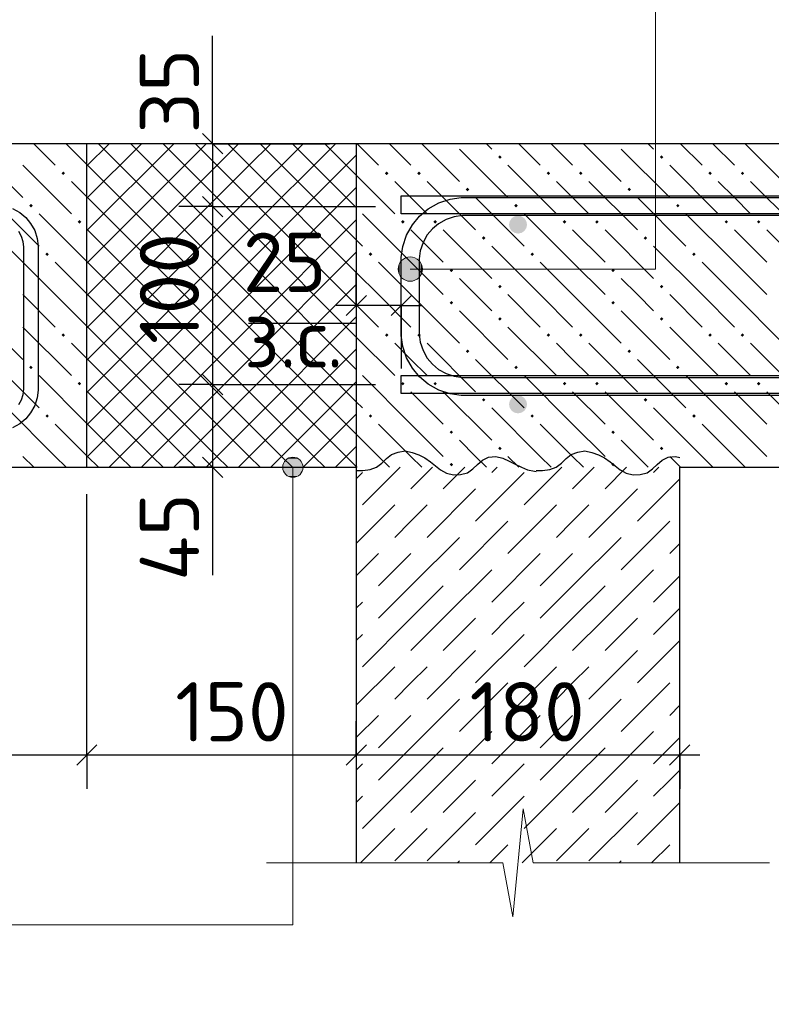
# Model space of a CAD drawing. Header units: millimetres. Extents: x 40580 to 1930067, y -240640 to 81020.
# Tile 635 of 656: x 1691266 to 1694055, y -215205 to -211554. Entities that reach past the tile are written whole.
import ezdxf

# ---------------------------------------------------------------- set-up
doc = ezdxf.new("R2010")
doc.units = ezdxf.units.MM
doc.linetypes.add('______2', pattern=[270, 200, -70])
for name, color, linetype, lineweight in [('Standard', 7, 'Continuous', 25), ('ЖБ Перекрытие верхний уровень', 7, 'Continuous', 35), ('Позиционная метка линия выноска', 7, 'Continuous', 13), ('Примечания', 7, 'Continuous', 13), ('Ребро вкладыша арматура поперечная AW', 52, 'Continuous', 25), ('Фоновоя арматура Х1', 52, 'Continuous', 25)]:
    doc.layers.add(name, color=color, linetype=linetype, lineweight=lineweight)
doc.layers.add('ЖБ Стена верхний уровень', color=7, linetype='______2', true_color=0x656565)
doc.layers.add('Размерная выноска', color=7, linetype='Continuous')
doc.layers.add('Стилевая поверхн.', color=7, linetype='Continuous')
doc.styles.add('GOST 2.304', font='isocpeur.ttf', dxfattribs={"width": 0.8})
doc.styles.add('ISOCPEUR', font='isocpeur.ttf')

msp = doc.modelspace()

# ---------------------------------------------------------------- hatches: boundary and pattern name
at = {"layer": 'ЖБ Перекрытие верхний уровень', "linetype": 'Continuous', "lineweight": -3, "transparency": 33554687}
for points in [[(1693041.7, -212063.2), (1693048.2, -212056.7), (1693054.7, -212063.2), (1693048.2, -212069.7)], [(1693641.7, -212063.2), (1693648.2, -212056.7), (1693654.7, -212063.2), (1693648.2, -212069.7)], [(1691421.7, -212123.2), (1691428.2, -212116.7), (1691434.7, -212123.2), (1691428.2, -212129.7)], [(1692621.7, -212123.2), (1692628.2, -212116.7), (1692634.7, -212123.2), (1692628.2, -212129.7)], [(1692741.7, -212123.2), (1692748.2, -212116.7), (1692754.7, -212123.2), (1692748.2, -212129.7)], [(1693221.7, -212123.2), (1693228.2, -212116.7), (1693234.7, -212123.2), (1693228.2, -212129.7)], [(1693341.7, -212123.2), (1693348.2, -212116.7), (1693354.7, -212123.2), (1693348.2, -212129.7)], [(1693821.7, -212123.2), (1693828.2, -212116.7), (1693834.7, -212123.2), (1693828.2, -212129.7)], [(1693941.7, -212123.2), (1693948.2, -212116.7), (1693954.7, -212123.2), (1693948.2, -212129.7)], [(1692921.7, -212183.2), (1692928.2, -212176.7), (1692934.7, -212183.2), (1692928.2, -212189.7)], [(1693521.7, -212183.2), (1693528.2, -212176.7), (1693534.7, -212183.2), (1693528.2, -212189.7)], [(1691301.7, -212243.2), (1691308.2, -212236.7), (1691314.7, -212243.2), (1691308.2, -212249.7)], [(1693101.7, -212243.2), (1693108.2, -212236.7), (1693114.7, -212243.2), (1693108.2, -212249.7)], [(1693701.7, -212243.2), (1693708.2, -212236.7), (1693714.7, -212243.2), (1693708.2, -212249.7)], [(1691481.7, -212303.2), (1691488.2, -212296.7), (1691494.7, -212303.2), (1691488.2, -212309.7)], [(1692681.7, -212303.2), (1692688.2, -212296.7), (1692694.7, -212303.2), (1692688.2, -212309.7)], [(1692801.7, -212303.2), (1692808.2, -212296.7), (1692814.7, -212303.2), (1692808.2, -212309.7)], [(1693281.7, -212303.2), (1693288.2, -212296.7), (1693294.7, -212303.2), (1693288.2, -212309.7)], [(1693401.7, -212303.2), (1693408.2, -212296.7), (1693414.7, -212303.2), (1693408.2, -212309.7)], [(1693881.7, -212303.2), (1693888.2, -212296.7), (1693894.7, -212303.2), (1693888.2, -212309.7)], [(1694001.7, -212303.2), (1694008.2, -212296.7), (1694014.7, -212303.2), (1694008.2, -212309.7)], [(1692981.7, -212363.2), (1692988.2, -212356.7), (1692994.7, -212363.2), (1692988.2, -212369.7)], [(1693581.7, -212363.2), (1693588.2, -212356.7), (1693594.7, -212363.2), (1693588.2, -212369.7)], [(1691361.7, -212423.2), (1691368.2, -212416.7), (1691374.7, -212423.2), (1691368.2, -212429.7)], [(1692561.7, -212423.2), (1692568.2, -212416.7), (1692574.7, -212423.2), (1692568.2, -212429.7)], [(1693161.7, -212423.2), (1693168.2, -212416.7), (1693174.7, -212423.2), (1693168.2, -212429.7)], [(1693761.7, -212423.2), (1693768.2, -212416.7), (1693774.7, -212423.2), (1693768.2, -212429.7)], [(1692861.7, -212483.2), (1692868.2, -212476.7), (1692874.7, -212483.2), (1692868.2, -212489.7)], [(1693461.7, -212483.2), (1693468.2, -212476.7), (1693474.7, -212483.2), (1693468.2, -212489.7)], [(1693041.7, -212543.2), (1693048.2, -212536.7), (1693054.7, -212543.2), (1693048.2, -212549.7)], [(1693641.7, -212543.2), (1693648.2, -212536.7), (1693654.7, -212543.2), (1693648.2, -212549.7)], [(1692861.7, -212603.2), (1692868.2, -212596.7), (1692874.7, -212603.2), (1692868.2, -212609.7)], [(1693461.7, -212603.2), (1693468.2, -212596.7), (1693474.7, -212603.2), (1693468.2, -212609.7)], [(1693041.7, -212663.2), (1693048.2, -212656.7), (1693054.7, -212663.2), (1693048.2, -212669.7)], [(1693641.7, -212663.2), (1693648.2, -212656.7), (1693654.7, -212663.2), (1693648.2, -212669.7)], [(1691421.7, -212723.2), (1691428.2, -212716.7), (1691434.7, -212723.2), (1691428.2, -212729.7)], [(1692621.7, -212723.2), (1692628.2, -212716.7), (1692634.7, -212723.2), (1692628.2, -212729.7)], [(1692741.7, -212723.2), (1692748.2, -212716.7), (1692754.7, -212723.2), (1692748.2, -212729.7)], [(1693221.7, -212723.2), (1693228.2, -212716.7), (1693234.7, -212723.2), (1693228.2, -212729.7)], [(1693341.7, -212723.2), (1693348.2, -212716.7), (1693354.7, -212723.2), (1693348.2, -212729.7)], [(1693821.7, -212723.2), (1693828.2, -212716.7), (1693834.7, -212723.2), (1693828.2, -212729.7)], [(1693941.7, -212723.2), (1693948.2, -212716.7), (1693954.7, -212723.2), (1693948.2, -212729.7)], [(1692921.7, -212783.2), (1692928.2, -212776.7), (1692934.7, -212783.2), (1692928.2, -212789.7)], [(1693521.7, -212783.2), (1693528.2, -212776.7), (1693534.7, -212783.2), (1693528.2, -212789.7)], [(1691301.7, -212843.2), (1691308.2, -212836.7), (1691314.7, -212843.2), (1691308.2, -212849.7)], [(1693101.7, -212843.2), (1693108.2, -212836.7), (1693114.7, -212843.2), (1693108.2, -212849.7)], [(1693701.7, -212843.2), (1693708.2, -212836.7), (1693714.7, -212843.2), (1693708.2, -212849.7)], [(1691481.7, -212903.2), (1691488.2, -212896.7), (1691494.7, -212903.2), (1691488.2, -212909.7)], [(1692681.7, -212903.2), (1692688.2, -212896.7), (1692694.7, -212903.2), (1692688.2, -212909.7)], [(1692801.7, -212903.2), (1692808.2, -212896.7), (1692814.7, -212903.2), (1692808.2, -212909.7)], [(1693281.7, -212903.2), (1693288.2, -212896.7), (1693294.7, -212903.2), (1693288.2, -212909.7)], [(1693401.7, -212903.2), (1693408.2, -212896.7), (1693414.7, -212903.2), (1693408.2, -212909.7)], [(1693881.7, -212903.2), (1693888.2, -212896.7), (1693894.7, -212903.2), (1693888.2, -212909.7)], [(1694001.7, -212903.2), (1694008.2, -212896.7), (1694014.7, -212903.2), (1694008.2, -212909.7)], [(1692981.7, -212963.2), (1692988.2, -212956.7), (1692994.7, -212963.2), (1692988.2, -212969.7)], [(1693581.7, -212963.2), (1693588.2, -212956.7), (1693594.7, -212963.2), (1693588.2, -212969.7)], [(1691361.7, -213023.2), (1691368.2, -213016.7), (1691374.7, -213023.2), (1691368.2, -213029.7)], [(1692561.7, -213023.2), (1692568.2, -213016.7), (1692574.7, -213023.2), (1692568.2, -213029.7)], [(1693161.7, -213023.2), (1693168.2, -213016.7), (1693174.7, -213023.2), (1693168.2, -213029.7)], [(1693761.7, -213023.2), (1693768.2, -213016.7), (1693774.7, -213023.2), (1693768.2, -213029.7)], [(1692861.7, -213083.2), (1692868.2, -213076.7), (1692874.7, -213083.2), (1692868.2, -213089.7)], [(1693461.7, -213083.2), (1693468.2, -213076.7), (1693474.7, -213083.2), (1693468.2, -213089.7)], [(1693041.7, -213143.2), (1693048.2, -213136.7), (1693054.7, -213143.2), (1693048.2, -213149.7)], [(1693641.7, -213143.2), (1693648.2, -213136.7), (1693654.7, -213143.2), (1693648.2, -213149.7)], [(1692861.7, -213203.2), (1692868.2, -213196.7), (1692874.7, -213203.2), (1692868.2, -213209.7)], [(1693461.7, -213203.2), (1693468.2, -213196.7), (1693474.7, -213203.2), (1693468.2, -213209.7)]]:
    msp.add_hatch(color=7, dxfattribs=at).paths.add_polyline_path(points, flags=16)
at = {"layer": 'Позиционная метка линия выноска', "linetype": 'Continuous', "lineweight": 13, "transparency": 33554687}
for points in [[(1692676.8, -212501), (1692676.8, -212456), (1692670.5, -212478.5)], [(1692693, -212517.2), (1692693, -212439.8), (1692676.8, -212456)], [(1692693, -212517.2), (1692676.8, -212456), (1692676.8, -212501)], [(1692715.5, -212523.5), (1692715.5, -212433.5), (1692693, -212439.8)], [(1692715.5, -212523.5), (1692693, -212439.8), (1692693, -212517.2)], [(1692738, -212517.2), (1692738, -212439.8), (1692715.5, -212433.5)], [(1692738, -212517.2), (1692715.5, -212433.5), (1692715.5, -212523.5)], [(1692754.2, -212501), (1692754.2, -212456), (1692738, -212439.8)], [(1692754.2, -212501), (1692738, -212439.8), (1692738, -212517.2)], [(1692754.2, -212456), (1692754.2, -212501), (1692760.5, -212478.5)], [(1692247.9, -213194.7), (1692312.4, -213194.7), (1692298.9, -213181.2)], [(1692247.9, -213194.7), (1692298.9, -213181.2), (1692261.4, -213181.2)], [(1692261.4, -213181.2), (1692298.9, -213181.2), (1692280.2, -213175.9)], [(1692242.7, -213213.4), (1692317.7, -213213.4), (1692312.4, -213194.7)], [(1692242.7, -213213.4), (1692312.4, -213194.7), (1692247.9, -213194.7)], [(1692247.9, -213232.2), (1692317.7, -213213.4), (1692242.7, -213213.4)], [(1692247.9, -213232.2), (1692312.4, -213232.2), (1692317.7, -213213.4)], [(1692261.4, -213245.7), (1692312.4, -213232.2), (1692247.9, -213232.2)], [(1692261.4, -213245.7), (1692298.9, -213245.7), (1692312.4, -213232.2)], [(1692298.9, -213245.7), (1692261.4, -213245.7), (1692280.2, -213250.9)]]:
    msp.add_hatch(color=7, dxfattribs=at).paths.add_polyline_path(points)
at = {"layer": 'Фоновоя арматура Х1', "linetype": 'Continuous', "lineweight": -3, "transparency": 33554687}
for points in [[(1693148.9, -212313.4), (1693146.3, -212300.7), (1693139.1, -212289.9), (1693128.3, -212282.6), (1693115.5, -212280.1), (1693102.8, -212282.6), (1693091.9, -212289.9), (1693084.7, -212300.7), (1693082.2, -212313.4), (1693084.7, -212326.2), (1693091.9, -212337), (1693102.8, -212344.2), (1693115.5, -212346.8), (1693128.3, -212344.2), (1693139.1, -212337), (1693146.3, -212326.2)], [(1693148.9, -212980.1), (1693146.3, -212967.3), (1693139.1, -212956.5), (1693128.3, -212949.3), (1693115.5, -212946.8), (1693102.8, -212949.3), (1693091.9, -212956.5), (1693084.7, -212967.3), (1693082.2, -212980.1), (1693084.7, -212992.9), (1693091.9, -213003.7), (1693102.8, -213010.9), (1693115.5, -213013.4), (1693128.3, -213010.9), (1693139.1, -213003.7), (1693146.3, -212992.9)]]:
    msp.add_hatch(color=7, dxfattribs=at).paths.add_polyline_path(points)

# ---------------------------------------------------------------- linework, layer by layer
at = {"color": 38, "linetype": 'Continuous', "lineweight": 25, "true_color": 0x5f1e0f, "transparency": 33554687}
for points in [[(1695548.9, -212946.8), (1692904.5, -212946.8), (1692863.8, -212941.1), (1692821.5, -212927.2), (1692782.5, -212905.3), (1692750.4, -212878.5), (1692723.6, -212846.4), (1692701.8, -212807.5), (1692687.8, -212765.1), (1692682.2, -212724.5), (1692682.2, -212435.7), (1692687.8, -212395.1), (1692701.8, -212352.7), (1692723.6, -212313.8), (1692750.4, -212281.7), (1692782.5, -212254.9), (1692821.5, -212233.1), (1692863.8, -212219.1), (1692904.5, -212213.4), (1695548.9, -212213.4)], [(1695548.9, -212280.1), (1692909.1, -212280.1), (1692879, -212284.3), (1692848.5, -212294.4), (1692820.5, -212310), (1692797.8, -212329), (1692778.8, -212351.8), (1692763.1, -212379.7), (1692753, -212410.2), (1692748.9, -212440.4), (1692748.9, -212719.8), (1692753, -212750), (1692763.1, -212780.5), (1692778.8, -212808.5), (1692797.8, -212831.2), (1692820.5, -212850.2), (1692848.5, -212865.9), (1692879, -212875.9), (1692909.1, -212880.1), (1695548.9, -212880.1)]]:
    msp.add_lwpolyline(points, dxfattribs=at)
at = {"layer": 'Standard', "color": 7, "linetype": 'Continuous', "lineweight": -3, "transparency": 33554687}
for p, q in [((1691982.2, -212013.4), (1691982.2, -211938.4)), ((1691982.2, -212246.8), (1691982.2, -212906.8)), ((1692515.5, -212613.4), (1692440.5, -212613.4)), ((1692682.2, -212613.4), (1692515.5, -212613.4)), ((1692682.2, -212613.4), (1692757.2, -212613.4)), ((1691982.2, -212906.8), (1691982.2, -213213.4)), ((1691982.2, -213213.4), (1691982.2, -213288.4)), ((1690315.5, -214280.1), (1691515.5, -214280.1)), ((1691515.5, -214280.1), (1692515.5, -214280.1)), ((1692515.5, -214280.1), (1693715.5, -214280.1)), ((1693715.5, -214280.1), (1693790.5, -214280.1))]:
    msp.add_line(p, q, dxfattribs=at)
at = {"layer": 'Standard', "color": 7, "linetype": 'Continuous', "lineweight": 25, "transparency": 33554687}
for p, q in [((1691944.7, -211975.9), (1692019.7, -212050.9)), ((1691944.7, -212209.3), (1692019.7, -212284.3)), ((1692553, -212575.9), (1692478, -212650.9)), ((1692719.7, -212575.9), (1692644.7, -212650.9)), ((1691944.7, -212869.3), (1692019.7, -212944.3)), ((1691944.7, -213175.9), (1692019.7, -213250.9)), ((1691478, -214317.6), (1691553, -214242.6)), ((1692478, -214317.6), (1692553, -214242.6)), ((1693678, -214317.6), (1693753, -214242.6))]:
    msp.add_line(p, q, dxfattribs=at)
at = {"layer": 'Standard', "color": 251, "linetype": 'Continuous', "lineweight": -3, "true_color": 0x656565, "transparency": 33554687}
for p, q in [((1691982.2, -212013.4), (1691857.2, -212013.4)), ((1691982.2, -212013.4), (1692107.2, -212013.4)), ((1691982.2, -212013.4), (1692415.5, -212013.4)), ((1691982.2, -212246.8), (1691857.2, -212246.8)), ((1691982.2, -212246.8), (1692107.2, -212246.8)), ((1691982.2, -212246.8), (1692586.1, -212246.8)), ((1692515.5, -212613.4), (1692515.5, -212488.4)), ((1692682.2, -212613.4), (1692682.2, -212488.4)), ((1692515.5, -212613.4), (1692515.5, -212738.4)), ((1692515.5, -212613.4), (1692515.5, -212913.4)), ((1692682.2, -212613.4), (1692682.2, -212738.4)), ((1692682.2, -212613.4), (1692682.2, -212846.8)), ((1691982.2, -212906.8), (1691857.2, -212906.8)), ((1691982.2, -212906.8), (1692107.2, -212906.8)), ((1691982.2, -212906.8), (1692586.1, -212906.8)), ((1691982.2, -213213.4), (1691857.2, -213213.4)), ((1691982.2, -213213.4), (1692107.2, -213213.4)), ((1691982.2, -213213.4), (1692415.5, -213213.4)), ((1691515.5, -214280.1), (1691515.5, -214155.1)), ((1692515.5, -214280.1), (1692515.5, -214155.1)), ((1693715.5, -214280.1), (1693715.5, -214155.1)), ((1693715.5, -214280.1), (1693715.5, -214236.5)), ((1691515.5, -214280.1), (1691515.5, -214405.1)), ((1692515.5, -214280.1), (1692515.5, -214405.1)), ((1692515.5, -214280.1), (1692515.5, -214280.1)), ((1693715.5, -214280.1), (1693715.5, -214405.1))]:
    msp.add_line(p, q, dxfattribs=at)
at = {"layer": 'Standard', "color": 7, "linetype": 'Continuous', "lineweight": -3, "transparency": 33554687}
msp.add_lwpolyline([(1691982.2, -212013.4), (1691982.2, -212026.7), (1691982.2, -212026.7), (1691982.2, -212246.8)], dxfattribs=at)
at = {"layer": 'Standard', "color": 251, "linetype": 'Continuous', "lineweight": -3, "true_color": 0x656565, "transparency": 33554687}
msp.add_lwpolyline([(1691515.5, -214280.1), (1691515.5, -214263.1), (1691515.5, -214263.1), (1691515.5, -214263.1), (1691515.5, -214263.1), (1691515.5, -213313.4)], dxfattribs=at)
at = {"layer": 'ЖБ Перекрытие верхний уровень', "color": 7, "linetype": 'Continuous', "lineweight": 25, "transparency": 33554687}
for p, q in [((1691515.5, -212013.4), (1690315.5, -212013.4)), ((1691515.5, -213213.4), (1691515.5, -212013.4)), ((1692515.5, -212013.4), (1691515.5, -212013.4)), ((1692515.5, -212013.4), (1692515.5, -213213.4)), ((1696982.2, -212013.4), (1692515.5, -212013.4)), ((1690315.5, -213213.4), (1691515.5, -213213.4)), ((1691515.5, -213213.4), (1692515.5, -213213.4)), ((1693715.5, -213213.4), (1696982.2, -213213.4))]:
    msp.add_line(p, q, dxfattribs=at)
at = {"layer": 'ЖБ Перекрытие верхний уровень', "color": 9, "linetype": 'Continuous', "lineweight": -3, "true_color": 0xc7c7c7, "transparency": 33554687}
for p, q in [((1691318.5, -212013.4), (1691398.2, -212093.2)), ((1691438.5, -212013.4), (1691515.5, -212090.5)), ((1692518.5, -212013.4), (1692598.2, -212093.2)), ((1692638.5, -212013.4), (1692718.2, -212093.2)), ((1692758.5, -212013.4), (1692898.2, -212153.2)), ((1693018.2, -212033.2), (1692998.5, -212013.4)), ((1693118.5, -212013.4), (1693198.2, -212093.2)), ((1693238.5, -212013.4), (1693318.2, -212093.2)), ((1693358.5, -212013.4), (1693498.2, -212153.2)), ((1693618.2, -212033.2), (1693598.5, -212013.4)), ((1693718.5, -212013.4), (1693798.2, -212093.2)), ((1693838.5, -212013.4), (1693918.2, -212093.2)), ((1693958.5, -212013.4), (1694098.2, -212153.2)), ((1691098.2, -212033.2), (1691278.2, -212213.2)), ((1692898.2, -212033.2), (1693078.2, -212213.2)), ((1693498.2, -212033.2), (1693678.2, -212213.2)), ((1691278.2, -212093.2), (1691458.2, -212273.2)), ((1693078.2, -212093.2), (1693258.2, -212273.2)), ((1693678.2, -212093.2), (1693858.2, -212273.2)), ((1691515.5, -212210.5), (1691458.2, -212153.2)), ((1692515.5, -212130.5), (1692658.2, -212273.2)), ((1692718.2, -212213.2), (1692658.2, -212153.2)), ((1692778.2, -212153.2), (1692958.2, -212333.2)), ((1693318.2, -212213.2), (1693258.2, -212153.2)), ((1693378.2, -212153.2), (1693558.2, -212333.2)), ((1693918.2, -212213.2), (1693858.2, -212153.2)), ((1693978.2, -212153.2), (1694158.2, -212333.2)), ((1691158.2, -212213.2), (1691338.2, -212393.2)), ((1692778.2, -212273.2), (1692718.2, -212213.2)), ((1692958.2, -212213.2), (1693138.2, -212393.2)), ((1693378.2, -212273.2), (1693318.2, -212213.2)), ((1693558.2, -212213.2), (1693738.2, -212393.2)), ((1693978.2, -212273.2), (1693918.2, -212213.2)), ((1691515.5, -212450.5), (1691338.2, -212273.2)), ((1692718.2, -212453.2), (1692538.2, -212273.2)), ((1693318.2, -212453.2), (1693138.2, -212273.2)), ((1693918.2, -212453.2), (1693738.2, -212273.2)), ((1692718.2, -212333.2), (1692838.2, -212453.2)), ((1692838.2, -212333.2), (1693018.2, -212513.2)), ((1693318.2, -212333.2), (1693438.2, -212453.2)), ((1693438.2, -212333.2), (1693618.2, -212513.2)), ((1693918.2, -212333.2), (1694038.2, -212453.2)), ((1694038.2, -212333.2), (1694218.2, -212513.2)), ((1692515.5, -212370.5), (1692538.2, -212393.2)), ((1691398.2, -212573.2), (1691218.2, -212393.2)), ((1693198.2, -212573.2), (1693018.2, -212393.2)), ((1693798.2, -212573.2), (1693618.2, -212393.2)), ((1691398.2, -212453.2), (1691515.5, -212570.5)), ((1692598.2, -212453.2), (1692718.2, -212573.2)), ((1692718.2, -212453.2), (1692838.2, -212573.2)), ((1693198.2, -212453.2), (1693318.2, -212573.2)), ((1693318.2, -212453.2), (1693438.2, -212573.2)), ((1693798.2, -212453.2), (1693918.2, -212573.2)), ((1693918.2, -212453.2), (1694038.2, -212573.2)), ((1692598.2, -212573.2), (1692515.5, -212490.5)), ((1692958.2, -212573.2), (1692898.2, -212513.2)), ((1693558.2, -212573.2), (1693498.2, -212513.2)), ((1691278.2, -212573.2), (1691398.2, -212693.2)), ((1691398.2, -212573.2), (1691515.5, -212690.5)), ((1692598.2, -212573.2), (1692718.2, -212693.2)), ((1692718.2, -212573.2), (1692898.2, -212753.2)), ((1693018.2, -212633.2), (1692958.2, -212573.2)), ((1693078.2, -212573.2), (1693198.2, -212693.2)), ((1693198.2, -212573.2), (1693318.2, -212693.2)), ((1693318.2, -212573.2), (1693498.2, -212753.2)), ((1693618.2, -212633.2), (1693558.2, -212573.2)), ((1693678.2, -212573.2), (1693798.2, -212693.2)), ((1693798.2, -212573.2), (1693918.2, -212693.2)), ((1693918.2, -212573.2), (1694098.2, -212753.2)), ((1691098.2, -212633.2), (1691278.2, -212813.2)), ((1692515.5, -212610.5), (1692598.2, -212693.2)), ((1692898.2, -212633.2), (1693078.2, -212813.2)), ((1693498.2, -212633.2), (1693678.2, -212813.2)), ((1691278.2, -212693.2), (1691458.2, -212873.2)), ((1693078.2, -212693.2), (1693258.2, -212873.2)), ((1693678.2, -212693.2), (1693858.2, -212873.2)), ((1692515.5, -212730.5), (1692658.2, -212873.2)), ((1691515.5, -212810.5), (1691458.2, -212753.2)), ((1692718.2, -212813.2), (1692658.2, -212753.2)), ((1692778.2, -212753.2), (1692958.2, -212933.2)), ((1693318.2, -212813.2), (1693258.2, -212753.2)), ((1693378.2, -212753.2), (1693558.2, -212933.2)), ((1693918.2, -212813.2), (1693858.2, -212753.2)), ((1693978.2, -212753.2), (1694158.2, -212933.2)), ((1691158.2, -212813.2), (1691338.2, -212993.2)), ((1692778.2, -212873.2), (1692718.2, -212813.2)), ((1692958.2, -212813.2), (1693138.2, -212993.2)), ((1693378.2, -212873.2), (1693318.2, -212813.2)), ((1693558.2, -212813.2), (1693738.2, -212993.2)), ((1693978.2, -212873.2), (1693918.2, -212813.2)), ((1691515.5, -213050.5), (1691338.2, -212873.2)), ((1692718.2, -213053.2), (1692538.2, -212873.2)), ((1693318.2, -213053.2), (1693138.2, -212873.2)), ((1693918.2, -213053.2), (1693738.2, -212873.2)), ((1692718.2, -212933.2), (1692838.2, -213053.2)), ((1692838.2, -212933.2), (1693018.2, -213113.2)), ((1693318.2, -212933.2), (1693438.2, -213053.2)), ((1693438.2, -212933.2), (1693618.2, -213113.2)), ((1693918.2, -212933.2), (1694038.2, -213053.2)), ((1694038.2, -212933.2), (1694218.2, -213113.2)), ((1691398.2, -213173.2), (1691218.2, -212993.2)), ((1692515.5, -212970.5), (1692538.2, -212993.2)), ((1693198.2, -213173.2), (1693018.2, -212993.2)), ((1693798.2, -213173.2), (1693618.2, -212993.2)), ((1691398.2, -213053.2), (1691515.5, -213170.5)), ((1692598.2, -213053.2), (1692718.2, -213173.2)), ((1692718.2, -213053.2), (1692838.2, -213173.2)), ((1693198.2, -213053.2), (1693318.2, -213173.2)), ((1693318.2, -213053.2), (1693438.2, -213173.2)), ((1693798.2, -213053.2), (1693918.2, -213173.2)), ((1693918.2, -213053.2), (1694038.2, -213173.2)), ((1692598.2, -213173.2), (1692515.5, -213090.5)), ((1692958.2, -213173.2), (1692898.2, -213113.2)), ((1693558.2, -213173.2), (1693498.2, -213113.2)), ((1691278.2, -213173.2), (1691318.5, -213213.4)), ((1691398.2, -213173.2), (1691438.5, -213213.4)), ((1692598.2, -213173.2), (1692638.5, -213213.4)), ((1692718.2, -213173.2), (1692758.5, -213213.4)), ((1692998.5, -213213.4), (1692958.2, -213173.2)), ((1693078.2, -213173.2), (1693118.5, -213213.4)), ((1693198.2, -213173.2), (1693238.5, -213213.4)), ((1693318.2, -213173.2), (1693358.5, -213213.4)), ((1693598.5, -213213.4), (1693558.2, -213173.2)), ((1693678.2, -213173.2), (1693718.5, -213213.4)), ((1693798.2, -213173.2), (1693838.5, -213213.4)), ((1693918.2, -213173.2), (1693958.5, -213213.4)), ((1692515.5, -213210.5), (1692518.5, -213213.4))]:
    msp.add_line(p, q, dxfattribs=at)
at = {"layer": 'ЖБ Стена верхний уровень', "color": 7, "linetype": 'Continuous', "lineweight": -3, "transparency": 33554687}
for p, q in [((1692515.5, -213213.4), (1692515.5, -214680.1)), ((1693715.5, -214680.1), (1693715.5, -213213.4))]:
    msp.add_line(p, q, dxfattribs=at)
at = {"layer": 'ЖБ Стена верхний уровень', "color": 9, "linetype": 'Continuous', "lineweight": -3, "true_color": 0xc7c7c7, "transparency": 33554687}
for p, q in [((1692678, -213213.4), (1692538.2, -213353.2)), ((1692798, -213213.4), (1692718.2, -213293.2)), ((1692918, -213213.4), (1692838.2, -213293.2)), ((1693018.2, -213233.2), (1693038, -213213.4)), ((1693278, -213213.4), (1693138.2, -213353.2)), ((1693398, -213213.4), (1693318.2, -213293.2)), ((1693518, -213213.4), (1693438.2, -213293.2)), ((1693618.2, -213233.2), (1693638, -213213.4)), ((1692538.2, -213233.2), (1692515.5, -213255.9)), ((1693138.2, -213233.2), (1692958.2, -213413.2)), ((1693715.5, -213255.9), (1693558.2, -213413.2)), ((1692958.2, -213293.2), (1692778.2, -213473.2)), ((1693558.2, -213293.2), (1693378.2, -213473.2)), ((1692658.2, -213353.2), (1692515.5, -213495.9)), ((1692718.2, -213413.2), (1692778.2, -213353.2)), ((1693258.2, -213353.2), (1693078.2, -213533.2)), ((1693318.2, -213413.2), (1693378.2, -213353.2)), ((1692658.2, -213473.2), (1692718.2, -213413.2)), ((1693078.2, -213413.2), (1692898.2, -213593.2)), ((1693258.2, -213473.2), (1693318.2, -213413.2)), ((1693678.2, -213413.2), (1693498.2, -213593.2)), ((1692718.2, -213653.2), (1692898.2, -213473.2)), ((1693318.2, -213653.2), (1693498.2, -213473.2)), ((1693715.5, -213495.9), (1693678.2, -213533.2)), ((1692598.2, -213533.2), (1692515.5, -213615.9)), ((1692718.2, -213533.2), (1692598.2, -213653.2)), ((1693198.2, -213533.2), (1693018.2, -213713.2)), ((1693318.2, -213533.2), (1693198.2, -213653.2)), ((1692838.2, -213773.2), (1693018.2, -213593.2)), ((1693438.2, -213773.2), (1693618.2, -213593.2)), ((1693715.5, -213615.9), (1693618.2, -213713.2)), ((1692718.2, -213653.2), (1692598.2, -213773.2)), ((1692838.2, -213653.2), (1692718.2, -213773.2)), ((1693318.2, -213653.2), (1693198.2, -213773.2)), ((1693438.2, -213653.2), (1693318.2, -213773.2)), ((1692515.5, -213735.9), (1692538.2, -213713.2)), ((1693078.2, -213773.2), (1693138.2, -213713.2)), ((1693678.2, -213773.2), (1693715.5, -213735.9)), ((1692718.2, -213773.2), (1692538.2, -213953.2)), ((1692838.2, -213773.2), (1692718.2, -213893.2)), ((1692958.2, -213773.2), (1692838.2, -213893.2)), ((1693018.2, -213833.2), (1693078.2, -213773.2)), ((1693318.2, -213773.2), (1693138.2, -213953.2)), ((1693438.2, -213773.2), (1693318.2, -213893.2)), ((1693558.2, -213773.2), (1693438.2, -213893.2)), ((1693618.2, -213833.2), (1693678.2, -213773.2)), ((1692538.2, -213833.2), (1692515.5, -213855.9)), ((1693138.2, -213833.2), (1692958.2, -214013.2)), ((1693715.5, -213855.9), (1693558.2, -214013.2)), ((1692958.2, -213893.2), (1692778.2, -214073.2)), ((1693558.2, -213893.2), (1693378.2, -214073.2)), ((1692658.2, -213953.2), (1692515.5, -214095.9)), ((1692718.2, -214013.2), (1692778.2, -213953.2)), ((1693258.2, -213953.2), (1693078.2, -214133.2)), ((1693318.2, -214013.2), (1693378.2, -213953.2)), ((1692658.2, -214073.2), (1692718.2, -214013.2)), ((1693078.2, -214013.2), (1692898.2, -214193.2)), ((1693258.2, -214073.2), (1693318.2, -214013.2)), ((1693678.2, -214013.2), (1693498.2, -214193.2)), ((1692718.2, -214253.2), (1692898.2, -214073.2)), ((1693318.2, -214253.2), (1693498.2, -214073.2)), ((1693715.5, -214095.9), (1693678.2, -214133.2)), ((1692598.2, -214133.2), (1692515.5, -214215.9)), ((1692718.2, -214133.2), (1692598.2, -214253.2)), ((1693198.2, -214133.2), (1693018.2, -214313.2)), ((1693318.2, -214133.2), (1693198.2, -214253.2)), ((1692838.2, -214373.2), (1693018.2, -214193.2)), ((1693438.2, -214373.2), (1693618.2, -214193.2)), ((1693715.5, -214215.9), (1693618.2, -214313.2)), ((1692718.2, -214253.2), (1692598.2, -214373.2)), ((1692838.2, -214253.2), (1692718.2, -214373.2)), ((1693318.2, -214253.2), (1693198.2, -214373.2)), ((1693438.2, -214253.2), (1693318.2, -214373.2)), ((1692515.5, -214335.9), (1692538.2, -214313.2)), ((1693078.2, -214373.2), (1693138.2, -214313.2)), ((1693678.2, -214373.2), (1693715.5, -214335.9)), ((1692718.2, -214373.2), (1692538.2, -214553.2)), ((1692838.2, -214373.2), (1692718.2, -214493.2)), ((1692958.2, -214373.2), (1692838.2, -214493.2)), ((1693018.2, -214433.2), (1693078.2, -214373.2)), ((1693318.2, -214373.2), (1693138.2, -214553.2)), ((1693438.2, -214373.2), (1693318.2, -214493.2)), ((1693558.2, -214373.2), (1693438.2, -214493.2)), ((1693618.2, -214433.2), (1693678.2, -214373.2)), ((1692538.2, -214433.2), (1692515.5, -214455.9)), ((1693138.2, -214433.2), (1692958.2, -214613.2)), ((1693715.5, -214455.9), (1693558.2, -214613.2)), ((1692958.2, -214493.2), (1692778.2, -214673.2)), ((1693558.2, -214493.2), (1693378.2, -214673.2)), ((1692658.2, -214553.2), (1692531.3, -214680.1)), ((1692718.2, -214613.2), (1692778.2, -214553.2)), ((1693258.2, -214553.2), (1693131.3, -214680.1)), ((1693318.2, -214613.2), (1693378.2, -214553.2)), ((1692658.2, -214673.2), (1692718.2, -214613.2)), ((1693078.2, -214613.2), (1693011.3, -214680.1)), ((1693258.2, -214673.2), (1693318.2, -214613.2)), ((1693678.2, -214613.2), (1693611.3, -214680.1)), ((1692891.3, -214680.1), (1692898.2, -214673.2)), ((1693491.3, -214680.1), (1693498.2, -214673.2))]:
    msp.add_line(p, q, dxfattribs=at)
at = {"layer": 'Позиционная метка линия выноска', "color": 7, "linetype": 'Continuous', "lineweight": 13, "transparency": 33554687}
for p, q in [((1692715.5, -212433.5), (1692715.5, -212433.5)), ((1692670.5, -212478.5), (1692670.5, -212478.5)), ((1692760.5, -212478.5), (1692760.5, -212478.5)), ((1692715.5, -212523.5), (1692715.5, -212523.5)), ((1692280.2, -213175.9), (1692280.2, -213175.9)), ((1692242.7, -213213.4), (1692242.7, -213213.4)), ((1692317.7, -213213.4), (1692317.7, -213213.4)), ((1692280.2, -213250.9), (1692280.2, -213250.9))]:
    msp.add_line(p, q, dxfattribs=at)
for points in [[(1691692.2, -211163.4), (1693625.5, -211163.4), (1693625.5, -212478.5), (1692715.5, -212478.5)], [(1688448.9, -214910.1), (1692280.2, -214910.1), (1692280.2, -213213.4)]]:
    msp.add_lwpolyline(points, dxfattribs=at)
for centre, radius in [((1692715.5, -212478.5), 45), ((1692280.2, -213213.4), 37.5)]:
    msp.add_circle(centre, radius, dxfattribs=at)
at = {"layer": 'Примечания', "color": 7, "linetype": 'Continuous', "lineweight": 13, "transparency": 33554687}
for p, q in [((1693134.2, -214480.1), (1693096.8, -214880.1)), ((1693171.5, -214680.1), (1693134.2, -214480.1)), ((1692182.2, -214680.1), (1692182.2, -214680.1)), ((1693059.5, -214680.1), (1692182.2, -214680.1)), ((1693096.8, -214880.1), (1693059.5, -214680.1)), ((1694048.9, -214680.1), (1693171.5, -214680.1))]:
    msp.add_line(p, q, dxfattribs=at)
at = {"layer": 'Примечания', "color": 7, "linetype": 'Continuous', "lineweight": 25, "transparency": 33554687}
for points in [[(1692515.5, -213225.1), (1692540.2, -213225.4), (1692566.9, -213221.6), (1692590.9, -213212.8), (1692610.2, -213198.2), (1692626.9, -213181), (1692646.2, -213166.4), (1692670.9, -213157.6), (1692696.8, -213152.5), (1692722.9, -213158.2), (1692746.9, -213167.7), (1692770.2, -213178.4), (1692790.2, -213192.6), (1692808.8, -213208), (1692827.5, -213223.2), (1692850.2, -213235.2), (1692875.5, -213241.6), (1692902.2, -213240.6), (1692928.2, -213233.6), (1692947.5, -213219.4), (1692964.8, -213202.7), (1692983.5, -213187.5), (1693006.2, -213176.2), (1693032.8, -213173.6), (1693058.9, -213180), (1693082.2, -213190.1), (1693104.9, -213201.4), (1693128.2, -213212.5), (1693150.8, -213223.2), (1693176.8, -213228.3), (1693182.2, -213228.8)], [(1693182.2, -213225.1), (1693206.8, -213225.4), (1693233.5, -213221.6), (1693257.5, -213212.8), (1693276.8, -213198.2), (1693293.5, -213181), (1693312.9, -213166.4), (1693337.5, -213157.6), (1693363.5, -213152.5), (1693389.5, -213158.2), (1693413.5, -213167.7), (1693436.9, -213178.4), (1693456.9, -213192.6), (1693475.5, -213208), (1693494.2, -213223.2), (1693516.9, -213235.2), (1693542.2, -213241.6), (1693568.9, -213240.6), (1693594.8, -213233.6), (1693614.2, -213219.4), (1693631.5, -213202.7), (1693650.2, -213187.5), (1693672.9, -213176.2), (1693699.5, -213173.6), (1693715.5, -213177.5)]]:
    msp.add_lwpolyline(points, dxfattribs=at)
at = {"layer": 'Размерная выноска', "color": 7, "linetype": 'Continuous', "lineweight": -3, "transparency": 33554687}
for p, q in [((1691982.2, -212013.4), (1691982.2, -211613.4)), ((1692515.5, -212680.1), (1692115.5, -212680.1)), ((1691982.2, -213213.4), (1691982.2, -213613.4))]:
    msp.add_line(p, q, dxfattribs=at)
at = {"layer": 'Ребро вкладыша арматура поперечная AW', "color": 7, "linetype": 'Continuous', "lineweight": -3, "transparency": 33554687}
for points in [[(1691240, -212253.5), (1691266.7, -212268.5), (1691288.7, -212286.9), (1691307.1, -212308.9), (1691322.1, -212335.6), (1691331.6, -212364.6), (1691335.5, -212392.4), (1691335.5, -212927.8), (1691331.6, -212955.6), (1691322.1, -212984.6), (1691307.1, -213011.3), (1691288.7, -213033.3), (1691266.7, -213051.7), (1691240, -213066.7)], [(1691240, -212253.5), (1691266.7, -212268.5), (1691288.7, -212286.9), (1691307.1, -212308.9), (1691322.1, -212335.6), (1691331.6, -212364.6), (1691335.5, -212392.4), (1691335.5, -212927.8), (1691331.6, -212955.6), (1691322.1, -212984.6), (1691307.1, -213011.3), (1691288.7, -213033.3), (1691266.7, -213051.7), (1691240, -213066.7)], [(1691263, -212980.9), (1691273, -212963), (1691279.5, -212943.5), (1691282.2, -212924.1), (1691282.2, -212396.1), (1691279.5, -212376.8), (1691273, -212357.2), (1691263, -212339.3)], [(1691263, -212980.9), (1691273, -212963), (1691279.5, -212943.5), (1691282.2, -212924.1), (1691282.2, -212396.1), (1691279.5, -212376.8), (1691273, -212357.2), (1691263, -212339.3)]]:
    msp.add_lwpolyline(points, dxfattribs=at)
at = {"layer": 'Стилевая поверхн.', "color": 252, "linetype": 'Continuous', "lineweight": -3, "true_color": 0x8f8f8f, "transparency": 33554687}
for p, q in [((1691515.5, -212095.9), (1691598, -212013.4)), ((1691515.5, -212215.9), (1691718, -212013.4)), ((1691515.5, -212335.9), (1691838, -212013.4)), ((1691515.5, -212455.9), (1691958, -212013.4)), ((1691515.5, -212575.9), (1692078, -212013.4)), ((1691558.5, -212013.4), (1692118.2, -212573.2)), ((1691678.5, -212013.4), (1692118.2, -212453.2)), ((1691798.5, -212013.4), (1692118.2, -212333.2)), ((1691918.5, -212013.4), (1692118.2, -212213.2)), ((1692038.5, -212013.4), (1692118.2, -212093.2)), ((1692118.2, -212093.2), (1692198, -212013.4)), ((1692118.2, -212213.2), (1692318, -212013.4)), ((1692118.2, -212333.2), (1692438, -212013.4)), ((1692158.5, -212013.4), (1692515.5, -212370.5)), ((1692278.5, -212013.4), (1692515.5, -212250.5)), ((1692398.5, -212013.4), (1692515.5, -212130.5)), ((1692118.2, -212453.2), (1692515.5, -212055.9)), ((1691515.5, -212090.5), (1692118.2, -212693.2)), ((1691515.5, -212695.9), (1692118.2, -212093.2)), ((1692118.2, -212093.2), (1692515.5, -212490.5)), ((1692118.2, -212573.2), (1692515.5, -212175.9)), ((1691515.5, -212210.5), (1692118.2, -212813.2)), ((1691515.5, -212815.9), (1692118.2, -212213.2)), ((1692118.2, -212213.2), (1692515.5, -212610.5)), ((1692118.2, -212693.2), (1692515.5, -212295.9)), ((1691515.5, -212330.5), (1692118.2, -212933.2)), ((1691515.5, -212935.9), (1692118.2, -212333.2)), ((1692118.2, -212333.2), (1692515.5, -212730.5)), ((1692118.2, -212813.2), (1692515.5, -212415.9)), ((1691515.5, -212450.5), (1692118.2, -213053.2)), ((1691515.5, -213055.9), (1692118.2, -212453.2)), ((1692118.2, -212453.2), (1692515.5, -212850.5)), ((1692118.2, -212933.2), (1692515.5, -212535.9)), ((1691515.5, -212570.5), (1692118.2, -213173.2)), ((1691518.2, -213173.2), (1692118.2, -212573.2)), ((1692118.2, -212573.2), (1692515.5, -212970.5)), ((1692118.2, -213053.2), (1692515.5, -212655.9)), ((1691515.5, -212690.5), (1691998.2, -213173.2)), ((1691638.2, -213173.2), (1692118.2, -212693.2)), ((1692118.2, -212693.2), (1692515.5, -213090.5)), ((1692118.2, -213173.2), (1692515.5, -212775.9)), ((1691515.5, -212810.5), (1691878.2, -213173.2)), ((1691758.2, -213173.2), (1692118.2, -212813.2)), ((1692118.2, -212813.2), (1692478.2, -213173.2)), ((1692238.2, -213173.2), (1692515.5, -212895.9)), ((1691515.5, -212930.5), (1691758.2, -213173.2)), ((1691878.2, -213173.2), (1692118.2, -212933.2)), ((1692118.2, -212933.2), (1692358.2, -213173.2)), ((1692358.2, -213173.2), (1692515.5, -213015.9)), ((1691515.5, -213050.5), (1691638.2, -213173.2)), ((1691998.2, -213173.2), (1692118.2, -213053.2)), ((1692118.2, -213053.2), (1692238.2, -213173.2)), ((1692478.2, -213173.2), (1692515.5, -213135.9)), ((1691515.5, -213170.5), (1691518.2, -213173.2)), ((1691515.5, -213175.9), (1691518.2, -213173.2)), ((1691518.2, -213173.2), (1691558.5, -213213.4)), ((1691598, -213213.4), (1691638.2, -213173.2)), ((1691638.2, -213173.2), (1691678.5, -213213.4)), ((1691718, -213213.4), (1691758.2, -213173.2)), ((1691758.2, -213173.2), (1691798.5, -213213.4)), ((1691838, -213213.4), (1691878.2, -213173.2)), ((1691878.2, -213173.2), (1691918.5, -213213.4)), ((1691958, -213213.4), (1691998.2, -213173.2)), ((1691998.2, -213173.2), (1692038.5, -213213.4)), ((1692078, -213213.4), (1692118.2, -213173.2)), ((1692118.2, -213173.2), (1692158.5, -213213.4)), ((1692198, -213213.4), (1692238.2, -213173.2)), ((1692238.2, -213173.2), (1692278.5, -213213.4)), ((1692318, -213213.4), (1692358.2, -213173.2)), ((1692358.2, -213173.2), (1692398.5, -213213.4)), ((1692438, -213213.4), (1692478.2, -213173.2)), ((1692478.2, -213173.2), (1692515.5, -213210.5))]:
    msp.add_line(p, q, dxfattribs=at)
at = {"layer": 'Фоновоя арматура Х1', "color": 251, "linetype": 'Continuous', "lineweight": -3, "true_color": 0x656565, "transparency": 33554687}
for points in [[(1692682.2, -212206.8), (1697015.5, -212206.8), (1697015.5, -212273.4), (1692682.2, -212273.4), (1692682.2, -212206.8)], [(1692682.2, -212206.8), (1697015.5, -212206.8), (1697015.5, -212273.4), (1692682.2, -212273.4), (1692682.2, -212206.8)], [(1697015.5, -212940.1), (1692682.2, -212940.1), (1692682.2, -212873.4), (1697015.5, -212873.4), (1697015.5, -212940.1)], [(1697015.5, -212940.1), (1692682.2, -212940.1), (1692682.2, -212873.4), (1697015.5, -212873.4), (1697015.5, -212940.1)]]:
    msp.add_lwpolyline(points, dxfattribs=at)

# ---------------------------------------------------------------- texts
at = {"layer": 'Standard', "color": 7, "linetype": 'Continuous', "lineweight": 25, "transparency": 33554687, "char_height": 220, "attachment_point": 7, "rotation": 90, "style": 'ISOCPEUR'}
for s, insert, width in [('35', (1691932.2, -211975.9), 360.153), ('100', (1691932.1, -212756.6), 485.085), ('45', (1691932.1, -213634.4), 375.735)]:
    msp.add_mtext(s, dxfattribs=dict(at, insert=insert, width=width))
at = {"layer": 'Standard', "color": 7, "linetype": 'Continuous', "lineweight": 25, "transparency": 33554687, "char_height": 220, "attachment_point": 7, "style": 'ISOCPEUR'}
for s, insert, width in [('25', (1692094.6, -212563.4), 375.741), ('з.с.', (1692098.7, -212843.6), 446.066), ('150', (1691843.5, -214230.1), 469.509), ('180', (1692935.7, -214230.1), 485.085)]:
    msp.add_mtext(s, dxfattribs=dict(at, insert=insert, width=width))
at = {"layer": 'Примечания', "color": 7, "linetype": 'Continuous', "lineweight": 25, "transparency": 33554687, "insert": (1688448.9, -215221.8), "char_height": 250, "width": 2692.065, "attachment_point": 7, "style": 'GOST 2.304'}
msp.add_mtext('заполнить\\~ПСБ-С\\~35', dxfattribs=at)

doc.saveas('drawing.dxf')
